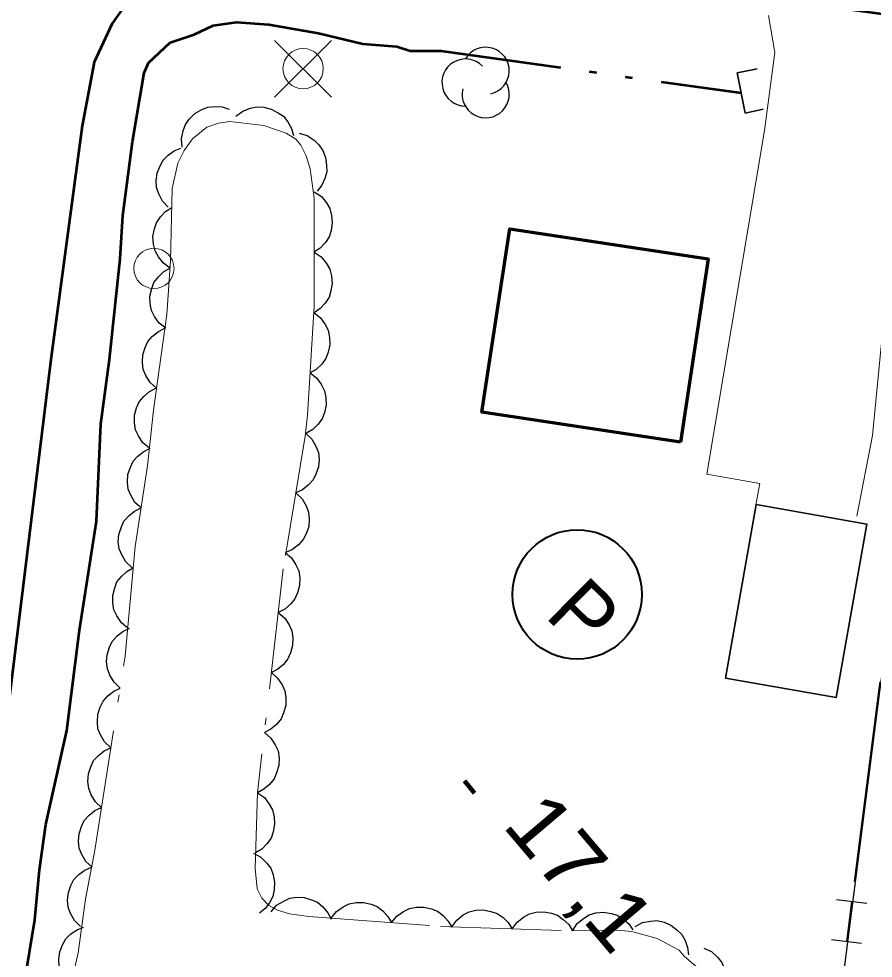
# Model space of a CAD drawing. Extents: x 386081 to 389416, y 5130568 to 5134082.
# Drawn here: x 387669.91 to 387712.32, y 5132240.72 to 5132287.35 of the extents above; entities that cross this region are included whole.
import ezdxf

# ---------------------------------------------------------------- set-up
doc = ezdxf.new("R2010")
doc.units = 0
doc.header["$LTSCALE"] = 1.2
for name, pattern in [('DASH_DOUBLE_DOT', [9.2, 5, -1.2, 0.3, -1.2, 0.3, -1.2]), ('DOT_DASHED', [7.7, 5, -1.2, 0.3, -1.2]), ('LONG_DASHED', [7.5, 6, -1.5])]:
    doc.linetypes.add(name, pattern=pattern)
for name, color, linetype, lineweight in [('19', 7, 'Continuous', 13), ('21', 7, 'LONG_DASHED', 35), ('26', 7, 'Continuous', 35), ('3', 7, 'Continuous', 140), ('31', 7, 'Continuous', 70), ('36', 7, 'Continuous', 13), ('37', 7, 'Continuous', 13), ('38', 7, 'Continuous', 40), ('4', 7, 'DASH_DOUBLE_DOT', 53), ('44', 7, 'Continuous', 25)]:
    doc.layers.add(name, color=color, linetype=linetype, lineweight=lineweight)

msp = doc.modelspace()

# ---------------------------------------------------------------- linework, layer by layer
at = {"layer": '19'}
for points in [[(387707.13, 5132287.51), (387707.44, 5132285.68), (387706.93, 5132281.81), (387704.06, 5132264.75), (387706.69, 5132264.28), (387706.5, 5132263.22)], [(387714.64, 5132286.54), (387713.9, 5132283.19), (387712.29, 5132266.66), (387711.52, 5132262.66)]]:
    msp.add_lwpolyline(points, dxfattribs=at)
at = {"layer": '21', "linetype": 'Continuous', "lineweight": 53}
msp.add_lwpolyline([(387785.48, 5132279.18), (387766.83, 5132280.38), (387747.99, 5132282.94), (387728.2, 5132285.49), (387693.67, 5132290.18), (387683.18, 5132291.51), (387680.19, 5132291.65), (387678.65, 5132291.08), (387676.84, 5132289.8), (387675.51, 5132288.49), (387674.55, 5132287.12), (387673.65, 5132285.2), (387673.05, 5132282.04), (387671.48, 5132270.3), (387669.46, 5132253.84), (387664.09, 5132213.05), (387663.01, 5132202.96), (387662.5, 5132199.09)], dxfattribs=at)
at = {"layer": '26'}
for p, q in [((387705.57, 5132284.67), (387706.57, 5132284.87)), ((387705.97, 5132282.67), (387705.57, 5132284.67)), ((387705.97, 5132282.67), (387706.87, 5132282.87))]:
    msp.add_line(p, q, dxfattribs=at)
at = {"layer": '3'}
msp.add_line((387692.03, 5132249.53), (387692.54, 5132248.92), dxfattribs=at)
at = {"layer": '31'}
msp.add_lwpolyline([(387702.75, 5132266.33), (387692.9, 5132267.82), (387694.28, 5132276.92), (387704.13, 5132275.43)], close=True, dxfattribs=at)
at = {"layer": '31', "lineweight": 35}
msp.add_lwpolyline([(387706.52, 5132263.24), (387704.99, 5132254.63), (387710.48, 5132253.66), (387712.01, 5132262.27)], close=True, dxfattribs=at)
at = {"layer": '36'}
for p, q in [((387685.43, 5132283.46), (387682.61, 5132286.28)), ((387682.61, 5132283.46), (387685.43, 5132286.28))]:
    msp.add_line(p, q, dxfattribs=at)
for centre in [(387684.024, 5132284.875), (387676.618, 5132274.96)]:
    msp.add_circle(centre, 1, dxfattribs=at)
at = {"layer": '37', "lineweight": 25}
for p, q in [((387712, 5132243.44), (387710.51, 5132243.63)), ((387711.25, 5132243.53), (387711, 5132241.55)), ((387711.75, 5132241.45), (387710.26, 5132241.64))]:
    msp.add_line(p, q, dxfattribs=at)
for points in [[(387715.91, 5132278.22), (387712.65, 5132254.09), (387708.7, 5132223.12)], [(387712.65, 5132254.45), (387712.6, 5132254.1), (387711.38, 5132244.53)]]:
    msp.add_lwpolyline(points, dxfattribs=at)
at = {"layer": '38'}
msp.add_circle((387697.63, 5132258.78), 3.21, dxfattribs=at)
at = {"layer": '4'}
msp.add_line((387690.86, 5132285.76), (387705.77, 5132283.67), dxfattribs=at)
msp.add_lwpolyline([(387669.98, 5132238.24), (387670.7, 5132242.63), (387670.94, 5132245.11), (387671.26, 5132247.36), (387672.29, 5132252.03), (387672.92, 5132257), (387673.76, 5132262.41), (387673.99, 5132267.25), (387674.42, 5132270.44), (387674.94, 5132275.43), (387675.08, 5132277.59), (387675.55, 5132281.24), (387676.14, 5132284.66), (387676.35, 5132285.16), (387677.43, 5132286.18), (387678.62, 5132286.57), (387679.56, 5132287.01), (387680.72, 5132287.19), (387682.32, 5132287.07), (387684.79, 5132286.63), (387686.99, 5132286.11), (387688.68, 5132285.98), (387689.34, 5132285.76), (387690.86, 5132285.76), (387689.43, 5132285.74)], dxfattribs=at)
at = {"layer": '44'}
for points in [[(387678.02, 5132280.98), (387677.99, 5132281.4), (387678.07, 5132281.79), (387678.18, 5132282.11), (387678.39, 5132282.39), (387678.65, 5132282.65), (387678.99, 5132282.84), (387679.29, 5132282.97), (387679.64, 5132283), (387680.01, 5132282.98), (387680.35, 5132282.87)], [(387680.69, 5132282.51), (387681.03, 5132282.77), (387681.41, 5132282.91), (387681.73, 5132282.98), (387682.08, 5132282.96), (387682.44, 5132282.87), (387682.78, 5132282.69), (387683.05, 5132282.51), (387683.26, 5132282.23), (387683.44, 5132281.91), (387683.54, 5132281.56)], [(387683.83, 5132281.67), (387684.23, 5132281.55), (387684.57, 5132281.32), (387684.81, 5132281.1), (387685, 5132280.81), (387685.14, 5132280.46), (387685.19, 5132280.08), (387685.2, 5132279.76), (387685.11, 5132279.42), (387684.95, 5132279.09), (387684.72, 5132278.8)], [(387677.33, 5132278), (387677.04, 5132278.3), (387676.86, 5132278.66), (387676.75, 5132278.97), (387676.73, 5132279.32), (387676.78, 5132279.69), (387676.92, 5132280.05), (387677.07, 5132280.34), (387677.32, 5132280.58), (387677.62, 5132280.8), (387677.96, 5132280.93)], [(387684.58, 5132278.76), (387684.93, 5132278.53), (387685.18, 5132278.21), (387685.35, 5132277.93), (387685.44, 5132277.59), (387685.47, 5132277.22), (387685.41, 5132276.85), (387685.32, 5132276.53), (387685.13, 5132276.24), (387684.87, 5132275.97), (387684.57, 5132275.76)], [(387677.43, 5132274.98), (387677.09, 5132275.22), (387676.84, 5132275.54), (387676.68, 5132275.83), (387676.6, 5132276.17), (387676.57, 5132276.54), (387676.65, 5132276.92), (387676.74, 5132277.23), (387676.94, 5132277.52), (387677.2, 5132277.78), (387677.51, 5132277.98)], [(387684.57, 5132275.76), (387684.92, 5132275.53), (387685.18, 5132275.21), (387685.35, 5132274.93), (387685.44, 5132274.59), (387685.47, 5132274.22), (387685.4, 5132273.85), (387685.31, 5132273.53), (387685.12, 5132273.24), (387684.87, 5132272.97), (387684.57, 5132272.76)], [(387677.21, 5132271.99), (387676.88, 5132272.24), (387676.65, 5132272.57), (387676.5, 5132272.87), (387676.43, 5132273.21), (387676.42, 5132273.58), (387676.51, 5132273.96), (387676.62, 5132274.26), (387676.84, 5132274.54), (387677.11, 5132274.8), (387677.42, 5132274.98)], [(387684.55, 5132272.77), (387684.88, 5132272.51), (387685.12, 5132272.18), (387685.27, 5132271.89), (387685.34, 5132271.54), (387685.35, 5132271.17), (387685.26, 5132270.8), (387685.16, 5132270.49), (387684.95, 5132270.21), (387684.68, 5132269.95), (387684.37, 5132269.77)], [(387676.74, 5132269.02), (387676.43, 5132269.3), (387676.22, 5132269.65), (387676.09, 5132269.95), (387676.05, 5132270.3), (387676.07, 5132270.67), (387676.19, 5132271.04), (387676.32, 5132271.33), (387676.55, 5132271.6), (387676.84, 5132271.83), (387677.16, 5132271.99)], [(387684.37, 5132269.77), (387684.7, 5132269.52), (387684.94, 5132269.19), (387685.09, 5132268.89), (387685.16, 5132268.55), (387685.17, 5132268.18), (387685.08, 5132267.81), (387684.97, 5132267.5), (387684.76, 5132267.22), (387684.5, 5132266.96), (387684.19, 5132266.78)], [(387676.39, 5132266.04), (387676.07, 5132266.31), (387675.85, 5132266.65), (387675.71, 5132266.95), (387675.65, 5132267.3), (387675.66, 5132267.67), (387675.76, 5132268.04), (387675.88, 5132268.34), (387676.11, 5132268.61), (387676.39, 5132268.86), (387676.71, 5132269.02)], [(387684.15, 5132266.78), (387684.46, 5132266.49), (387684.66, 5132266.14), (387684.78, 5132265.83), (387684.82, 5132265.48), (387684.79, 5132265.11), (387684.66, 5132264.75), (387684.52, 5132264.46), (387684.28, 5132264.2), (387683.99, 5132263.97), (387683.66, 5132263.82)], [(387675.98, 5132263.07), (387675.67, 5132263.35), (387675.47, 5132263.7), (387675.34, 5132264.01), (387675.3, 5132264.36), (387675.33, 5132264.73), (387675.45, 5132265.09), (387675.58, 5132265.39), (387675.82, 5132265.65), (387676.11, 5132265.88), (387676.43, 5132266.04)], [(387683.66, 5132263.82), (387683.97, 5132263.53), (387684.17, 5132263.18), (387684.29, 5132262.87), (387684.33, 5132262.52), (387684.3, 5132262.15), (387684.17, 5132261.79), (387684.03, 5132261.5), (387683.79, 5132261.24), (387683.5, 5132261.01), (387683.17, 5132260.86)], [(387675.53, 5132260.1), (387675.22, 5132260.39), (387675.02, 5132260.74), (387674.89, 5132261.04), (387674.85, 5132261.39), (387674.88, 5132261.76), (387675, 5132262.13), (387675.13, 5132262.42), (387675.37, 5132262.68), (387675.66, 5132262.92), (387675.98, 5132263.07)], [(387683.13, 5132260.86), (387683.45, 5132260.59), (387683.67, 5132260.25), (387683.81, 5132259.95), (387683.86, 5132259.6), (387683.85, 5132259.23), (387683.74, 5132258.86), (387683.62, 5132258.56), (387683.39, 5132258.29), (387683.11, 5132258.05), (387682.79, 5132257.88)], [(387675.32, 5132257.11), (387675, 5132257.37), (387674.77, 5132257.71), (387674.62, 5132258.01), (387674.57, 5132258.36), (387674.57, 5132258.72), (387674.67, 5132259.1), (387674.78, 5132259.4), (387675, 5132259.67), (387675.28, 5132259.92), (387675.59, 5132260.1)], [(387682.79, 5132257.88), (387683.11, 5132257.61), (387683.33, 5132257.27), (387683.46, 5132256.97), (387683.51, 5132256.62), (387683.5, 5132256.25), (387683.4, 5132255.88), (387683.27, 5132255.58), (387683.05, 5132255.31), (387682.77, 5132255.07), (387682.45, 5132254.9)], [(387674.94, 5132254.13), (387674.64, 5132254.42), (387674.43, 5132254.77), (387674.31, 5132255.08), (387674.27, 5132255.43), (387674.3, 5132255.79), (387674.42, 5132256.16), (387674.55, 5132256.45), (387674.79, 5132256.72), (387675.08, 5132256.94), (387675.41, 5132257.1)], [(387682.45, 5132254.9), (387682.76, 5132254.63), (387682.98, 5132254.29), (387683.12, 5132253.99), (387683.17, 5132253.64), (387683.16, 5132253.27), (387683.05, 5132252.9), (387682.93, 5132252.6), (387682.7, 5132252.33), (387682.42, 5132252.09), (387682.1, 5132251.92)], [(387674.48, 5132251.17), (387674.17, 5132251.46), (387673.97, 5132251.81), (387673.84, 5132252.11), (387673.81, 5132252.46), (387673.83, 5132252.83), (387673.95, 5132253.19), (387674.09, 5132253.49), (387674.33, 5132253.75), (387674.62, 5132253.98), (387674.94, 5132254.13)], [(387682.1, 5132251.92), (387682.42, 5132251.65), (387682.64, 5132251.31), (387682.78, 5132251.01), (387682.83, 5132250.66), (387682.82, 5132250.29), (387682.71, 5132249.92), (387682.59, 5132249.62), (387682.36, 5132249.35), (387682.08, 5132249.11), (387681.76, 5132248.94)], [(387674.01, 5132248.21), (387673.71, 5132248.49), (387673.5, 5132248.84), (387673.38, 5132249.15), (387673.34, 5132249.5), (387673.37, 5132249.87), (387673.49, 5132250.23), (387673.62, 5132250.53), (387673.86, 5132250.79), (387674.15, 5132251.02), (387674.48, 5132251.17)], [(387681.76, 5132248.94), (387682.1, 5132248.7), (387682.34, 5132248.37), (387682.51, 5132248.09), (387682.59, 5132247.74), (387682.61, 5132247.38), (387682.53, 5132247), (387682.43, 5132246.69), (387682.23, 5132246.4), (387681.97, 5132246.14), (387681.66, 5132245.95)], [(387673.55, 5132245.24), (387673.24, 5132245.53), (387673.04, 5132245.88), (387672.91, 5132246.19), (387672.88, 5132246.54), (387672.9, 5132246.9), (387673.02, 5132247.27), (387673.16, 5132247.56), (387673.4, 5132247.82), (387673.69, 5132248.05), (387674.01, 5132248.21)], [(387681.56, 5132245.94), (387681.93, 5132245.74), (387682.22, 5132245.45), (387682.42, 5132245.19), (387682.54, 5132244.86), (387682.61, 5132244.5), (387682.58, 5132244.12), (387682.52, 5132243.79), (387682.36, 5132243.48), (387682.14, 5132243.19), (387681.86, 5132242.96)], [(387672.97, 5132242.3), (387672.67, 5132242.59), (387672.48, 5132242.95), (387672.36, 5132243.26), (387672.33, 5132243.61), (387672.37, 5132243.98), (387672.5, 5132244.34), (387672.65, 5132244.63), (387672.89, 5132244.88), (387673.19, 5132245.1), (387673.52, 5132245.25)], [(387682.44, 5132243.03), (387682.71, 5132243.35), (387683.06, 5132243.56), (387683.36, 5132243.7), (387683.71, 5132243.75), (387684.08, 5132243.73), (387684.44, 5132243.62), (387684.74, 5132243.5), (387685.01, 5132243.27), (387685.25, 5132242.98), (387685.41, 5132242.66)], [(387685.42, 5132242.72), (387685.68, 5132243.04), (387686.01, 5132243.27), (387686.31, 5132243.42), (387686.65, 5132243.49), (387687.02, 5132243.49), (387687.4, 5132243.4), (387687.7, 5132243.29), (387687.98, 5132243.07), (387688.23, 5132242.8), (387688.41, 5132242.49)], [(387688.41, 5132242.49), (387688.67, 5132242.81), (387689.01, 5132243.04), (387689.3, 5132243.19), (387689.65, 5132243.26), (387690.01, 5132243.26), (387690.39, 5132243.17), (387690.69, 5132243.06), (387690.97, 5132242.84), (387691.22, 5132242.57), (387691.4, 5132242.26)], [(387691.4, 5132242.28), (387691.65, 5132242.62), (387691.97, 5132242.87), (387692.26, 5132243.03), (387692.6, 5132243.11), (387692.97, 5132243.13), (387693.35, 5132243.05), (387693.66, 5132242.95), (387693.95, 5132242.75), (387694.21, 5132242.49), (387694.4, 5132242.19)], [(387694.4, 5132242.19), (387694.65, 5132242.52), (387694.97, 5132242.77), (387695.26, 5132242.93), (387695.6, 5132243.01), (387695.97, 5132243.03), (387696.35, 5132242.96), (387696.66, 5132242.86), (387696.94, 5132242.65), (387697.21, 5132242.39), (387697.4, 5132242.09)], [(387697.4, 5132242.09), (387697.63, 5132242.44), (387697.94, 5132242.7), (387698.22, 5132242.88), (387698.56, 5132242.97), (387698.93, 5132243.01), (387699.31, 5132242.95), (387699.62, 5132242.86), (387699.92, 5132242.67), (387700.19, 5132242.43), (387700.4, 5132242.13)], [(387672.48, 5132239.34), (387672.2, 5132239.64), (387672.02, 5132240.01), (387671.91, 5132240.32), (387671.89, 5132240.67), (387671.94, 5132241.04), (387672.08, 5132241.39), (387672.24, 5132241.68), (387672.49, 5132241.93), (387672.8, 5132242.14), (387673.13, 5132242.27)], [(387700.5, 5132242.3), (387700.87, 5132242.49), (387701.27, 5132242.57), (387701.6, 5132242.59), (387701.94, 5132242.51), (387702.28, 5132242.36), (387702.58, 5132242.13), (387702.82, 5132241.9), (387702.99, 5132241.6), (387703.11, 5132241.25), (387703.15, 5132240.89)], [(387703.92, 5132241.23), (387704.3, 5132241.05), (387704.6, 5132240.78), (387704.81, 5132240.52), (387704.94, 5132240.2), (387705.03, 5132239.84), (387705.02, 5132239.46), (387704.98, 5132239.13), (387704.83, 5132238.81), (387704.62, 5132238.51), (387704.35, 5132238.27)]]:
    msp.add_lwpolyline(points, dxfattribs=at)
at = {"layer": '44', "linetype": 'DOT_DASHED', "lineweight": 13}
msp.add_lwpolyline([(387672.13, 5132237.73), (387672.85, 5132241), (387673.22, 5132243.65), (387673.68, 5132246.09), (387675.19, 5132255.71), (387675.69, 5132261.16), (387676.3, 5132265.17), (387676.59, 5132267.93), (387677.26, 5132272.68), (387677.44, 5132275.33), (387677.53, 5132278.92), (387677.8, 5132280.19), (387678.12, 5132280.82), (387678.54, 5132281.4), (387679.24, 5132281.97), (387679.82, 5132282.17), (387680.38, 5132282.26), (387682.08, 5132282.05), (387683.19, 5132281.68), (387683.66, 5132281.37), (387683.91, 5132281.08), (387684.18, 5132280.54), (387684.38, 5132279.9), (387684.58, 5132278.45), (387684.57, 5132273.08), (387684.24, 5132267.67), (387684.13, 5132266.63), (387683.04, 5132260.05), (387681.76, 5132248.94), (387681.64, 5132245.18), (387681.74, 5132244.17), (387681.97, 5132243.7), (387682.31, 5132243.36), (387682.76, 5132243.11), (387683.34, 5132242.92), (387684.31, 5132242.8), (387690.84, 5132242.3), (387697.36, 5132242.09), (387699.62, 5132242.12), (387700.35, 5132242.05), (387701.6, 5132241.71), (387702.69, 5132241.13), (387702.94, 5132240.82), (387704.13, 5132239.8)], dxfattribs=at)
at = {"layer": '44'}
for centre, start, end in [((387693.088, 5132284.771), 282.2692, 149.7263), ((387692.083, 5132284.187), 44.1154, 269.804), ((387693.088, 5132283.603), 166.9369, 29.6212)]:
    msp.add_arc(centre, 1.168, start, end, dxfattribs=at)

# ---------------------------------------------------------------- texts
at = {"layer": '3', "width": 1.1}
msp.add_text('17,1   ', height=3, rotation=310.294, dxfattribs=at).set_placement((387693.86, 5132247.31))
at = {"layer": '38'}
msp.add_text('P', height=3, rotation=315.272, dxfattribs=at).set_placement((387695.96, 5132257.7))

doc.saveas('drawing.dxf')
